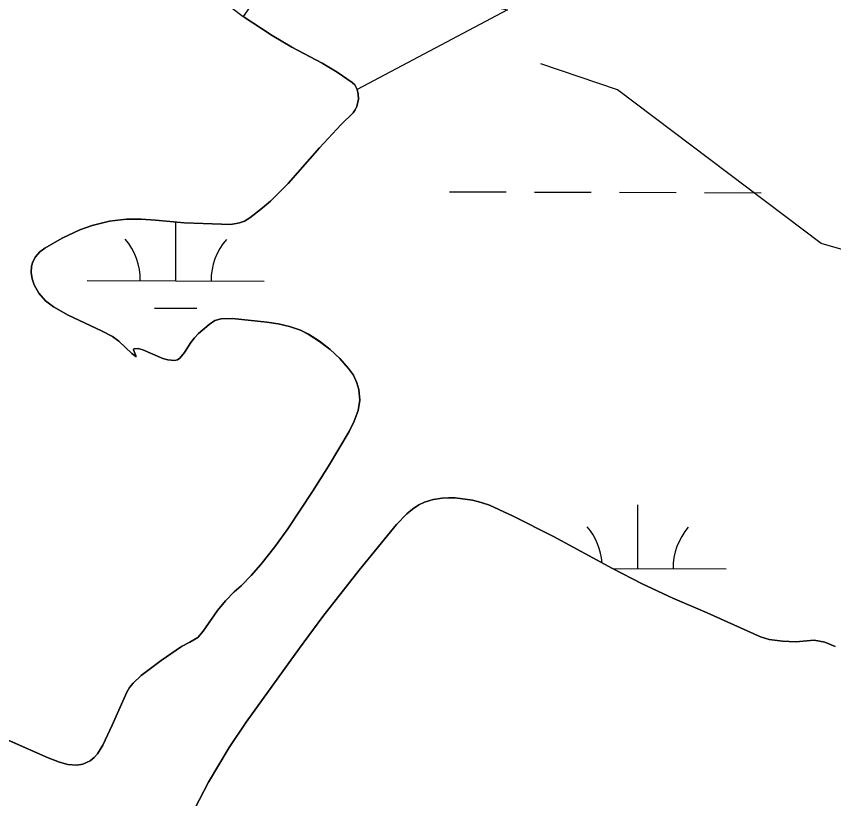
# Model space of a CAD drawing. Extents: x 3161615 to 3199515, y 867541 to 892976.
# Drawn here: x 3178453.9 to 3178915.6, y 878115.4 to 878557.4 of the extents above; entities that cross this region are included whole.
import ezdxf

# ---------------------------------------------------------------- set-up
doc = ezdxf.new("R2010")
doc.units = 0
for name, color, linetype in [('V-SITE-VEGE', 7, 'Continuous'), ('V-TOPO-SHOR', 7, 'Continuous'), ('V-WETL-SWMP', 7, 'Continuous')]:
    doc.layers.add(name, color=color, linetype=linetype)

msp = doc.modelspace()

# ---------------------------------------------------------------- linework, layer by layer
at = {"layer": 'V-SITE-VEGE'}
for p, q in [((3178602.33, 878586.27), (3178582.06, 878557.42)), ((3178582.06, 878557.42), (3178598.42, 878546.68)), ((3178598.42, 878546.68), (3178609.58, 878540.09)), ((3178609.58, 878540.09), (3178626.66, 878530.88)), ((3178626.66, 878530.88), (3178635.19, 878525.83)), ((3178635.19, 878525.83), (3178643.61, 878520.02)), ((3178643.61, 878520.02), (3178645, 878518.63)), ((3178645, 878518.63), (3178646.39, 878516.08)), ((3178646.39, 878516.08), (3178647.05, 878513.39)), ((3178647.12, 878510.69), (3178646.25, 878506.5)), ((3178647.05, 878513.39), (3178647.12, 878510.69)), ((3178646.25, 878506.5), (3178645.34, 878504.56)), ((3178644.07, 878502.87), (3178637.41, 878496.36)), ((3178645.34, 878504.56), (3178644.07, 878502.87)), ((3178637.41, 878496.36), (3178625.19, 878483.1)), ((3178625.19, 878483.1), (3178607.46, 878462.88)), ((3178607.46, 878462.88), (3178597.46, 878453.01)), ((3178597.46, 878453.01), (3178591.88, 878448.21)), ((3178591.88, 878448.21), (3178585.82, 878443.54)), ((3178506.41, 878441.69), (3178496.77, 878439.28)), ((3178516.15, 878442.79), (3178506.41, 878441.69)), ((3178524.3, 878442.79), (3178516.15, 878442.79)), ((3178532.45, 878442.29), (3178524.3, 878442.79)), ((3178548.76, 878440.83), (3178532.45, 878442.29)), ((3178582.75, 878441.72), (3178579.97, 878440.67)), ((3178585.82, 878443.54), (3178582.75, 878441.72)), ((3178489.74, 878436.73), (3178479.78, 878432.01)), ((3178496.77, 878439.28), (3178489.74, 878436.73)), ((3178574.97, 878439.8), (3178548.76, 878440.83)), ((3178579.97, 878440.67), (3178574.97, 878439.8)), ((3178479.78, 878432.01), (3178470.03, 878426.4)), ((3178467.15, 878424.31), (3178464.71, 878421.62)), ((3178470.03, 878426.4), (3178467.15, 878424.31)), ((3178463.13, 878418.67), (3178462.46, 878416.27)), ((3178464.71, 878421.62), (3178463.13, 878418.67)), ((3178462.46, 878416.27), (3178462.23, 878412.6)), ((3178462.23, 878412.6), (3178462.81, 878409.12)), ((3178462.81, 878409.12), (3178463.97, 878405.76)), ((3178463.97, 878405.76), (3178466.55, 878400.93)), ((3178466.55, 878400.93), (3178470.36, 878396.72)), ((3178470.36, 878396.72), (3178474.87, 878393.32)), ((3178474.87, 878393.32), (3178483.1, 878388.51)), ((3178483.1, 878388.51), (3178502.05, 878379.79)), ((3178565.98, 878385.47), (3178569.57, 878386.59)), ((3178569.57, 878386.59), (3178575.94, 878386.66)), ((3178575.94, 878386.66), (3178595.29, 878384.57)), ((3178556.73, 878378.16), (3178562.72, 878383.37)), ((3178562.72, 878383.37), (3178565.98, 878385.47)), ((3178595.29, 878384.57), (3178601.76, 878383.59)), ((3178601.76, 878383.59), (3178608.2, 878382.19)), ((3178608.2, 878382.19), (3178614.43, 878380.02)), ((3178502.05, 878379.79), (3178508.15, 878376.52)), ((3178508.15, 878376.52), (3178511.76, 878373.86)), ((3178554.44, 878375.8), (3178556.73, 878378.16)), ((3178614.43, 878380.02), (3178618.82, 878377.82)), ((3178618.82, 878377.82), (3178625.1, 878373.79)), ((3178511.76, 878373.86), (3178519.18, 878366.89)), ((3178548.88, 878367.39), (3178552.47, 878373.06)), ((3178552.47, 878373.06), (3178554.44, 878375.8)), ((3178625.1, 878373.79), (3178631.13, 878369.18)), ((3178519.98, 878369.08), (3178520.15, 878369.57)), ((3178521.62, 878365.14), (3178519.98, 878369.08)), ((3178520.15, 878369.57), (3178522.67, 878369.73)), ((3178522.67, 878369.73), (3178525.4, 878369.02)), ((3178525.4, 878369.02), (3178536.68, 878364.14)), ((3178546.25, 878364.22), (3178548.88, 878367.39)), ((3178631.13, 878369.18), (3178636.64, 878364.15)), ((3178519.18, 878366.89), (3178521.42, 878365.16)), ((3178521.42, 878365.16), (3178521.62, 878365.14)), ((3178536.68, 878364.14), (3178539.47, 878363.25)), ((3178539.47, 878363.25), (3178543.23, 878362.89)), ((3178543.23, 878362.89), (3178544.85, 878363.3)), ((3178544.85, 878363.3), (3178546.25, 878364.22)), ((3178636.64, 878364.15), (3178641.55, 878358.52)), ((3178641.55, 878358.52), (3178644.26, 878354.59)), ((3178644.26, 878354.59), (3178646.29, 878350.33)), ((3178646.29, 878350.33), (3178647.41, 878346.5)), ((3178647.41, 878346.5), (3178647.94, 878340.52)), ((3178647.94, 878340.52), (3178647, 878334.72)), ((3178647, 878334.72), (3178644.77, 878328.71)), ((3178644.77, 878328.71), (3178641.81, 878322.92)), ((3178641.81, 878322.92), (3178630.14, 878303.31)), ((3178630.14, 878303.31), (3178621.25, 878288.92)), ((3178621.25, 878288.92), (3178607.27, 878267.91)), ((3178684.47, 878282.91), (3178689.34, 878284.38)), ((3178689.34, 878284.38), (3178694.34, 878285.18)), ((3178694.34, 878285.18), (3178698.08, 878285.45)), ((3178698.08, 878285.45), (3178701.82, 878285.31)), ((3178701.82, 878285.31), (3178711.59, 878283.97)), ((3178677.71, 878278.99), (3178681.33, 878281.37)), ((3178681.33, 878281.37), (3178684.47, 878282.91)), ((3178711.59, 878283.97), (3178716.41, 878282.82)), ((3178716.41, 878282.82), (3178721.11, 878281.14)), ((3178721.11, 878281.14), (3178734.52, 878275.04)), ((3178668.68, 878270.31), (3178674.45, 878276.34)), ((3178674.45, 878276.34), (3178677.71, 878278.99)), ((3178734.52, 878275.04), (3178757.28, 878263.47)), ((3178647.5, 878244.46), (3178668.68, 878270.31)), ((3178607.27, 878267.91), (3178599.82, 878257.69)), ((3178757.28, 878263.47), (3178790.66, 878245.43)), ((3178599.82, 878257.69), (3178591.95, 878247.67)), ((3178591.95, 878247.67), (3178586.56, 878241.5)), ((3178627.04, 878218.26), (3178647.5, 878244.46)), ((3178790.66, 878245.43), (3178807.48, 878236.76)), ((3178586.56, 878241.5), (3178580.82, 878235.71)), ((3178580.82, 878235.71), (3178576.83, 878232.23)), ((3178807.48, 878236.76), (3178824.68, 878228.76)), ((3178576.83, 878232.23), (3178572.04, 878227.11)), ((3178824.68, 878228.76), (3178844.14, 878220.41)), ((3178572.04, 878227.11), (3178567.48, 878221.79)), ((3178567.48, 878221.79), (3178559.48, 878210.05)), ((3178844.14, 878220.41), (3178874.31, 878206.88)), ((3178613.83, 878200.39), (3178627.04, 878218.26)), ((3178556.32, 878206.54), (3178551.89, 878203.79)), ((3178559.48, 878210.05), (3178556.32, 878206.54)), ((3178874.31, 878206.88), (3178879.2, 878205.36)), ((3178547.25, 878201.37), (3178535.68, 878193.46)), ((3178551.89, 878203.79), (3178547.25, 878201.37)), ((3178879.2, 878205.36), (3178886.72, 878204.36)), ((3178886.72, 878204.36), (3178894.28, 878204.02)), ((3178894.28, 878204.02), (3178904.62, 878205)), ((3178904.62, 878205), (3178910.65, 878203.83)), ((3178910.65, 878203.83), (3178916.44, 878201.35)), ((3178583.65, 878158.62), (3178613.83, 878200.39)), ((3178535.68, 878193.46), (3178524.43, 878184.92)), ((3178524.43, 878184.92), (3178519.78, 878180.65)), ((3178517.8, 878178.24), (3178516.19, 878175.57)), ((3178519.78, 878180.65), (3178517.8, 878178.24)), ((3178471.82, 878138.49), (3178386.54, 878176.16)), ((3178516.19, 878175.57), (3178508.07, 878156.98)), ((3178508.07, 878156.98), (3178502.67, 878145.61)), ((3178574.13, 878144.36), (3178583.65, 878158.62)), ((3178502.67, 878145.61), (3178499.75, 878140.73)), ((3178562.42, 878124.72), (3178574.13, 878144.36)), ((3178478.17, 878136), (3178471.82, 878138.49)), ((3178495.53, 878136.69), (3178491.38, 878134.81)), ((3178497.86, 878138.58), (3178495.53, 878136.69)), ((3178499.75, 878140.73), (3178497.86, 878138.58)), ((3178482.98, 878134.66), (3178478.17, 878136)), ((3178488.05, 878134.3), (3178482.98, 878134.66)), ((3178491.38, 878134.81), (3178488.05, 878134.3)), ((3178554.85, 878110.15), (3178562.42, 878124.72))]:
    msp.add_line(p, q, dxfattribs=at)
at = {"layer": 'V-TOPO-SHOR'}
for points in [[(3178284.78, 878634.49), (3178349.94, 878738.82), (3178562.23, 878622.91), (3178663, 878575.79), (3178731.43, 878561.18), (3178646.39, 878516.08)], [(3178575.85, 878562.08), (3178582.06, 878557.42), (3178598.42, 878546.68), (3178609.58, 878540.09), (3178626.66, 878530.88), (3178635.19, 878525.83), (3178643.61, 878520.02), (3178645, 878518.63), (3178646.39, 878516.08), (3178647.05, 878513.39), (3178647.12, 878510.69), (3178646.25, 878506.5), (3178645.34, 878504.56), (3178644.07, 878502.87), (3178637.41, 878496.36), (3178625.19, 878483.1), (3178607.46, 878462.88), (3178597.46, 878453.01)], [(3179644.4, 877708.2), (3179714.6, 878008.91), (3179714.8, 878080.98), (3179686.41, 878239.62), (3179700.98, 878297.24), (3179672.35, 878369.39), (3179614.89, 878441.62), (3179542.9, 878470.65), (3179456.33, 878442.06), (3179355.35, 878413.51), (3179211.13, 878385.08), (3179110.27, 878399.77), (3179009.37, 878400.05), (3178908.54, 878429.16), (3178793.47, 878515.97), (3178750.26, 878530.5)], [(3178597.46, 878453.01), (3178591.88, 878448.21), (3178585.82, 878443.54), (3178582.75, 878441.72), (3178579.97, 878440.67), (3178574.97, 878439.8), (3178548.76, 878440.83), (3178532.45, 878442.29), (3178524.3, 878442.79), (3178516.15, 878442.79), (3178506.41, 878441.69), (3178496.77, 878439.28), (3178489.74, 878436.73), (3178479.78, 878432.01), (3178470.03, 878426.4), (3178467.15, 878424.31), (3178464.71, 878421.62), (3178463.13, 878418.67), (3178462.46, 878416.27), (3178462.23, 878412.6), (3178462.81, 878409.12), (3178463.97, 878405.76), (3178466.55, 878400.93), (3178470.36, 878396.72), (3178474.87, 878393.32), (3178483.1, 878388.51), (3178502.05, 878379.79), (3178508.15, 878376.52), (3178511.76, 878373.86), (3178519.18, 878366.89), (3178521.42, 878365.16), (3178521.62, 878365.14), (3178519.98, 878369.08), (3178520.15, 878369.57), (3178522.67, 878369.73), (3178525.4, 878369.02), (3178536.68, 878364.14), (3178539.47, 878363.25), (3178543.23, 878362.89), (3178544.85, 878363.3), (3178546.25, 878364.22), (3178548.88, 878367.39), (3178552.47, 878373.06), (3178554.44, 878375.8), (3178556.73, 878378.16), (3178562.72, 878383.37), (3178565.98, 878385.47), (3178569.57, 878386.59), (3178575.94, 878386.66), (3178595.29, 878384.57), (3178601.76, 878383.59), (3178608.2, 878382.19), (3178614.43, 878380.02), (3178618.83, 878377.82), (3178625.1, 878373.79), (3178631.13, 878369.18), (3178636.64, 878364.15), (3178641.55, 878358.52), (3178644.26, 878354.59), (3178646.29, 878350.33), (3178647.41, 878346.5), (3178647.94, 878340.52), (3178647, 878334.72), (3178644.77, 878328.71), (3178641.81, 878322.92), (3178630.14, 878303.31), (3178621.25, 878288.92), (3178607.27, 878267.91), (3178599.82, 878257.69), (3178591.95, 878247.67), (3178586.56, 878241.5), (3178580.82, 878235.71), (3178576.83, 878232.23), (3178572.04, 878227.11), (3178567.48, 878221.79), (3178559.48, 878210.05), (3178556.32, 878206.54), (3178551.89, 878203.79), (3178547.25, 878201.37), (3178535.68, 878193.46), (3178524.43, 878184.92), (3178519.78, 878180.65), (3178517.8, 878178.24), (3178516.19, 878175.57), (3178508.07, 878156.98), (3178502.67, 878145.61), (3178499.75, 878140.73), (3178497.86, 878138.58), (3178495.53, 878136.69), (3178491.38, 878134.81), (3178488.05, 878134.3), (3178482.98, 878134.66), (3178478.17, 878136), (3178471.82, 878138.49), (3178386.54, 878176.16)], [(3178916.44, 878201.35), (3178910.65, 878203.83), (3178904.62, 878205), (3178894.28, 878204.02), (3178886.72, 878204.36), (3178879.2, 878205.36), (3178874.31, 878206.88), (3178844.14, 878220.41), (3178824.68, 878228.76), (3178807.48, 878236.76), (3178790.66, 878245.43), (3178757.28, 878263.47), (3178734.52, 878275.04), (3178721.11, 878281.14), (3178716.41, 878282.82), (3178711.59, 878283.97), (3178701.82, 878285.31), (3178698.08, 878285.45), (3178694.34, 878285.18), (3178689.34, 878284.38), (3178684.47, 878282.91), (3178681.33, 878281.37), (3178677.71, 878278.99), (3178674.45, 878276.34), (3178668.68, 878270.31), (3178647.5, 878244.46), (3178627.04, 878218.26), (3178613.83, 878200.39), (3178583.65, 878158.62), (3178574.13, 878144.36), (3178562.42, 878124.72), (3178554.85, 878110.15)]]:
    msp.add_lwpolyline(points, dxfattribs=at)
at = {"layer": 'V-WETL-SWMP'}
for p, q in [((3178598.42, 878546.68), (3178582.06, 878557.42)), ((3178609.59, 878540.09), (3178598.42, 878546.68)), ((3178626.66, 878530.88), (3178609.59, 878540.09)), ((3178635.19, 878525.83), (3178626.66, 878530.88)), ((3178643.61, 878520.02), (3178635.19, 878525.83)), ((3178645, 878518.63), (3178643.61, 878520.02)), ((3178646.4, 878516.08), (3178645, 878518.63)), ((3178647.05, 878513.39), (3178646.4, 878516.08)), ((3178646.25, 878506.5), (3178647.12, 878510.69)), ((3178647.12, 878510.69), (3178647.05, 878513.39)), ((3178645.34, 878504.56), (3178646.25, 878506.5)), ((3178637.41, 878496.36), (3178644.08, 878502.87)), ((3178644.08, 878502.87), (3178645.34, 878504.56)), ((3178625.19, 878483.1), (3178637.41, 878496.36)), ((3178607.47, 878462.88), (3178625.19, 878483.1)), ((3178597.46, 878453.01), (3178607.47, 878462.88)), ((3178698.63, 878458.27), (3178730.63, 878458.19)), ((3178746.63, 878458.14), (3178778.63, 878458.05)), ((3178794.63, 878458.01), (3178826.63, 878457.92)), ((3178842.63, 878457.88), (3178874.63, 878457.79)), ((3178591.89, 878448.22), (3178597.46, 878453.01)), ((3178585.82, 878443.54), (3178591.89, 878448.22)), ((3178496.77, 878439.28), (3178506.41, 878441.69)), ((3178506.41, 878441.69), (3178516.15, 878442.79)), ((3178516.15, 878442.79), (3178524.3, 878442.79)), ((3178524.3, 878442.79), (3178532.45, 878442.29)), ((3178532.45, 878442.29), (3178548.77, 878440.83)), ((3178543.9, 878407.96), (3178543.99, 878441.26)), ((3178579.97, 878440.67), (3178582.75, 878441.72)), ((3178582.75, 878441.72), (3178585.82, 878443.54)), ((3178479.78, 878432.01), (3178489.75, 878436.73)), ((3178489.75, 878436.73), (3178496.77, 878439.28)), ((3178548.77, 878440.83), (3178574.98, 878439.8)), ((3178574.98, 878439.8), (3178579.97, 878440.67)), ((3178470.04, 878426.4), (3178479.78, 878432.01)), ((3178464.71, 878421.62), (3178467.15, 878424.31)), ((3178467.15, 878424.31), (3178470.04, 878426.4)), ((3178462.47, 878416.27), (3178463.13, 878418.67)), ((3178463.13, 878418.67), (3178464.71, 878421.62)), ((3178462.23, 878412.61), (3178462.47, 878416.27)), ((3178462.81, 878409.12), (3178462.23, 878412.61)), ((3178463.97, 878405.76), (3178462.81, 878409.12)), ((3178466.55, 878400.93), (3178463.97, 878405.76)), ((3178493.9, 878408.1), (3178593.9, 878407.82)), ((3178470.36, 878396.72), (3178466.55, 878400.93)), ((3178474.87, 878393.32), (3178470.36, 878396.72)), ((3178483.1, 878388.51), (3178474.87, 878393.32)), ((3178531.86, 878392.56), (3178555.86, 878392.5)), ((3178502.05, 878379.79), (3178483.1, 878388.51)), ((3178569.58, 878386.59), (3178565.98, 878385.47)), ((3178575.94, 878386.67), (3178569.58, 878386.59)), ((3178595.29, 878384.57), (3178575.94, 878386.67)), ((3178562.72, 878383.37), (3178556.73, 878378.16)), ((3178565.98, 878385.47), (3178562.72, 878383.37)), ((3178601.76, 878383.59), (3178595.29, 878384.57)), ((3178608.2, 878382.19), (3178601.76, 878383.59)), ((3178614.43, 878380.02), (3178608.2, 878382.19)), ((3178508.15, 878376.52), (3178502.05, 878379.79)), ((3178511.76, 878373.86), (3178508.15, 878376.52)), ((3178556.73, 878378.16), (3178554.44, 878375.8)), ((3178618.83, 878377.82), (3178614.43, 878380.02)), ((3178625.1, 878373.8), (3178618.83, 878377.82)), ((3178519.18, 878366.9), (3178511.76, 878373.86)), ((3178552.47, 878373.06), (3178548.88, 878367.4)), ((3178554.44, 878375.8), (3178552.47, 878373.06)), ((3178631.13, 878369.19), (3178625.1, 878373.8)), ((3178520.16, 878369.57), (3178519.98, 878369.08)), ((3178519.98, 878369.08), (3178521.62, 878365.14)), ((3178522.68, 878369.73), (3178520.16, 878369.57)), ((3178525.4, 878369.02), (3178522.68, 878369.73)), ((3178536.69, 878364.14), (3178525.4, 878369.02)), ((3178548.88, 878367.4), (3178546.25, 878364.22)), ((3178636.64, 878364.15), (3178631.13, 878369.19)), ((3178521.42, 878365.16), (3178519.18, 878366.9)), ((3178521.62, 878365.14), (3178521.42, 878365.16)), ((3178539.47, 878363.25), (3178536.69, 878364.14)), ((3178543.24, 878362.89), (3178539.47, 878363.25)), ((3178544.86, 878363.3), (3178543.24, 878362.89)), ((3178546.25, 878364.22), (3178544.86, 878363.3)), ((3178641.56, 878358.52), (3178636.64, 878364.15)), ((3178644.26, 878354.6), (3178641.56, 878358.52)), ((3178646.3, 878350.34), (3178644.26, 878354.6)), ((3178647.42, 878346.5), (3178646.3, 878350.34)), ((3178647.94, 878340.53), (3178647.42, 878346.5)), ((3178647, 878334.72), (3178647.94, 878340.53)), ((3178644.77, 878328.71), (3178647, 878334.72)), ((3178641.81, 878322.92), (3178644.77, 878328.71)), ((3178630.14, 878303.31), (3178641.81, 878322.92)), ((3178621.25, 878288.92), (3178630.14, 878303.31)), ((3178607.28, 878267.91), (3178621.25, 878288.92)), ((3178689.34, 878284.38), (3178684.47, 878282.91)), ((3178694.34, 878285.18), (3178689.34, 878284.38)), ((3178698.08, 878285.45), (3178694.34, 878285.18)), ((3178701.82, 878285.32), (3178698.08, 878285.45)), ((3178711.6, 878283.97), (3178701.82, 878285.32)), ((3178681.33, 878281.37), (3178677.71, 878278.99)), ((3178684.47, 878282.91), (3178681.33, 878281.37)), ((3178716.41, 878282.82), (3178711.6, 878283.97)), ((3178721.11, 878281.14), (3178716.41, 878282.82)), ((3178734.53, 878275.04), (3178721.11, 878281.14)), ((3178804.89, 878245.38), (3178804.98, 878281.38)), ((3178674.45, 878276.35), (3178668.68, 878270.31)), ((3178677.71, 878278.99), (3178674.45, 878276.35)), ((3178757.28, 878263.47), (3178734.53, 878275.04)), ((3178668.68, 878270.31), (3178647.5, 878244.46)), ((3178599.82, 878257.69), (3178607.28, 878267.91)), ((3178790.66, 878245.43), (3178757.28, 878263.47)), ((3178591.95, 878247.67), (3178599.82, 878257.69)), ((3178586.56, 878241.5), (3178591.95, 878247.67)), ((3178647.5, 878244.46), (3178627.04, 878218.26)), ((3178807.48, 878236.77), (3178790.66, 878245.43)), ((3178790.68, 878245.42), (3178854.89, 878245.24)), ((3178580.83, 878235.71), (3178586.56, 878241.5)), ((3178576.83, 878232.24), (3178580.83, 878235.71)), ((3178824.68, 878228.76), (3178807.48, 878236.77)), ((3178572.05, 878227.11), (3178576.83, 878232.24)), ((3178844.14, 878220.41), (3178824.68, 878228.76)), ((3178567.48, 878221.79), (3178572.05, 878227.11)), ((3178559.48, 878210.05), (3178567.48, 878221.79)), ((3178874.31, 878206.88), (3178844.14, 878220.41)), ((3178627.04, 878218.26), (3178613.83, 878200.39)), ((3178551.89, 878203.79), (3178556.32, 878206.54)), ((3178556.32, 878206.54), (3178559.48, 878210.05)), ((3178879.2, 878205.36), (3178874.31, 878206.88)), ((3178535.68, 878193.46), (3178547.25, 878201.37)), ((3178547.25, 878201.37), (3178551.89, 878203.79)), ((3178886.72, 878204.36), (3178879.2, 878205.36)), ((3178894.28, 878204.02), (3178886.72, 878204.36)), ((3178904.62, 878205), (3178894.28, 878204.02)), ((3178910.65, 878203.83), (3178904.62, 878205)), ((3178916.44, 878201.35), (3178910.65, 878203.83)), ((3178613.83, 878200.39), (3178583.65, 878158.62)), ((3178524.43, 878184.92), (3178535.68, 878193.46)), ((3178519.78, 878180.65), (3178524.43, 878184.92)), ((3178516.19, 878175.57), (3178517.8, 878178.24)), ((3178517.8, 878178.24), (3178519.78, 878180.65)), ((3178386.54, 878176.16), (3178471.82, 878138.49)), ((3178508.07, 878156.98), (3178516.19, 878175.57)), ((3178502.67, 878145.61), (3178508.07, 878156.98)), ((3178583.65, 878158.62), (3178574.13, 878144.36)), ((3178499.76, 878140.73), (3178502.67, 878145.61)), ((3178574.13, 878144.36), (3178562.42, 878124.72)), ((3178471.82, 878138.49), (3178478.17, 878136)), ((3178491.38, 878134.81), (3178495.54, 878136.69)), ((3178495.54, 878136.69), (3178497.86, 878138.58)), ((3178497.86, 878138.58), (3178499.76, 878140.73)), ((3178478.17, 878136), (3178482.98, 878134.66)), ((3178482.98, 878134.66), (3178488.05, 878134.3)), ((3178488.05, 878134.3), (3178491.38, 878134.81)), ((3178562.42, 878124.72), (3178554.86, 878110.15))]:
    msp.add_line(p, q, dxfattribs=at)
for centre, start, end in [((3178488.66, 878408.59), 359.0699, 40.6135), ((3178599.14, 878408.28), 139.0699, 180.6135), ((3178749.64, 878246), 4.2162, 40.6135), ((3178860.13, 878245.7), 139.0699, 180.6135)]:
    msp.add_arc(centre, 35.25, start, end, dxfattribs=at)

doc.saveas('drawing.dxf')
